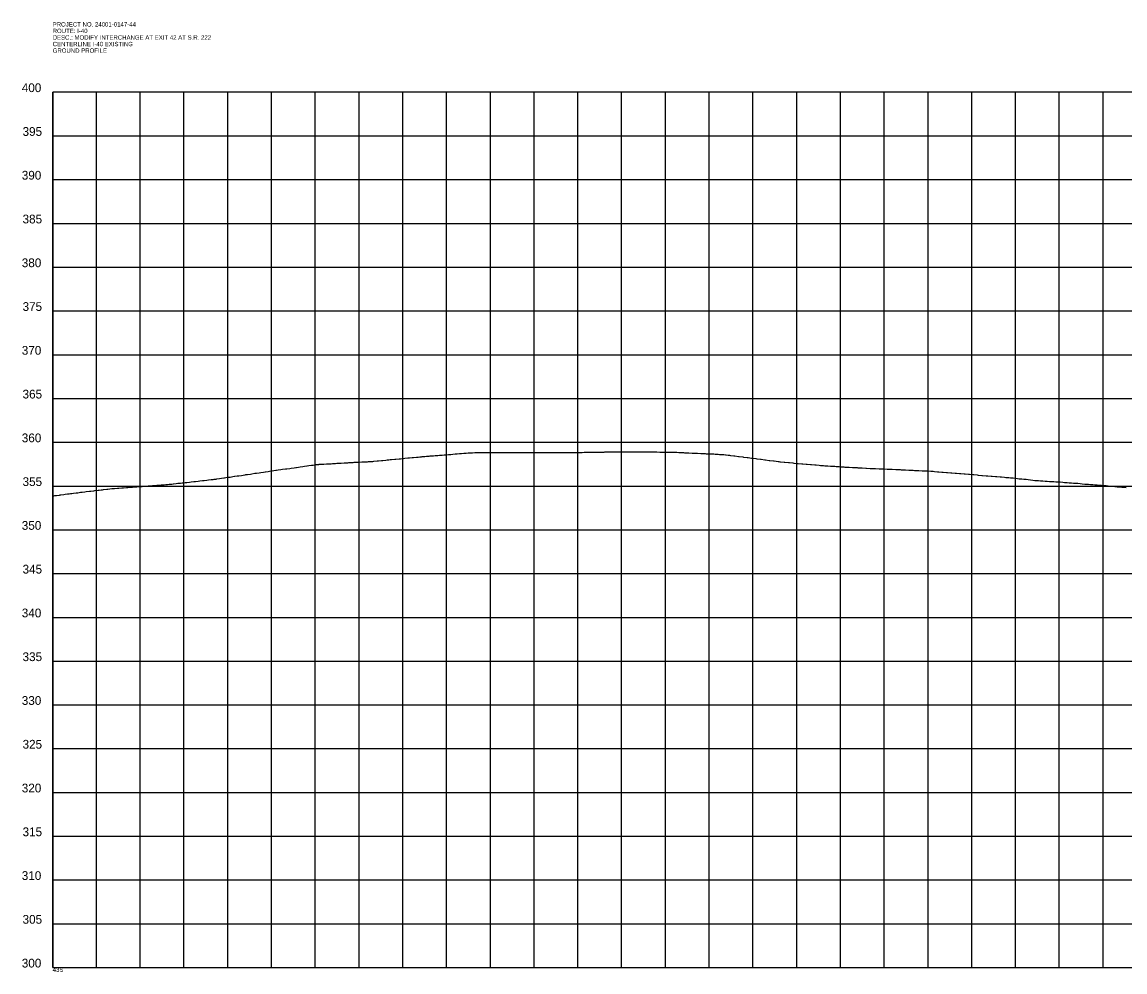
# Model space of a CAD drawing. Extents: x 941041 to 969446, y 397014 to 416764.
# Drawn here: x 960522 to 961781, y 404506 to 405591 of the extents above; entities that cross this region are included whole.
import ezdxf

# ---------------------------------------------------------------- set-up
doc = ezdxf.new("R2010")
doc.units = 0
for name, color, linetype in [('DESIGN - SHEET - Corner Text', 7, 'Continuous'), ('DESIGN - SHEET - Light Grid', 7, 'Continuous'), ('SURVEY - PROFILE - Ground Line with Text', 7, 'Continuous'), ('SURVEY - PROFILE - Project Information and Notes', 7, 'Continuous')]:
    doc.layers.add(name, color=color, linetype=linetype)

msp = doc.modelspace()

# ---------------------------------------------------------------- linework, layer by layer
at = {"layer": 'DESIGN - SHEET - Light Grid'}
for p, q in [((960556.5, 404511), (960556.5, 405511)), ((964906.5, 405511), (960556.5, 405511)), ((960556.5, 405511), (960556.5, 404511)), ((960606.5, 404511), (960606.5, 405511)), ((960656.5, 404511), (960656.5, 405511)), ((960706.5, 404511), (960706.5, 405511)), ((960756.5, 404511), (960756.5, 405511)), ((960806.5, 404511), (960806.5, 405511)), ((960856.5, 404511), (960856.5, 405511)), ((960906.5, 404511), (960906.5, 405511)), ((960956.5, 404511), (960956.5, 405511)), ((961006.5, 404511), (961006.5, 405511)), ((961056.5, 404511), (961056.5, 405511)), ((961106.5, 404511), (961106.5, 405511)), ((961156.5, 404511), (961156.5, 405511)), ((961206.5, 404511), (961206.5, 405511)), ((961256.5, 404511), (961256.5, 405511)), ((961306.5, 404511), (961306.5, 405511)), ((961356.5, 404511), (961356.5, 405511)), ((961406.5, 404511), (961406.5, 405511)), ((961456.5, 404511), (961456.5, 405511)), ((961506.5, 404511), (961506.5, 405511)), ((961556.5, 404511), (961556.5, 405511)), ((961606.5, 404511), (961606.5, 405511)), ((961656.5, 404511), (961656.5, 405511)), ((961706.5, 404511), (961706.5, 405511)), ((961756.5, 404511), (961756.5, 405511)), ((960556.5, 405461), (964906.5, 405461)), ((960556.5, 405411), (964906.5, 405411)), ((960556.5, 405361), (964906.5, 405361)), ((960556.5, 405311), (964906.5, 405311)), ((960556.5, 405261), (964906.5, 405261)), ((960556.5, 405211), (964906.5, 405211)), ((960556.5, 405161), (964906.5, 405161)), ((960556.5, 405111), (964906.5, 405111)), ((960556.5, 405061), (964906.5, 405061)), ((960556.5, 405011), (964906.5, 405011)), ((960556.5, 404961), (964906.5, 404961)), ((960556.5, 404911), (964906.5, 404911)), ((960556.5, 404861), (964906.5, 404861)), ((960556.5, 404811), (964906.5, 404811)), ((960556.5, 404761), (964906.5, 404761)), ((960556.5, 404711), (964906.5, 404711)), ((960556.5, 404661), (964906.5, 404661)), ((960556.5, 404611), (964906.5, 404611)), ((960556.5, 404561), (964906.5, 404561)), ((960556.5, 404511), (964904.1, 404511)), ((960556.5, 404511), (960556.5, 404511)), ((960556.5, 404511), (964906.5, 404511))]:
    msp.add_line(p, q, dxfattribs=at)
at = {"layer": 'SURVEY - PROFILE - Ground Line with Text'}
msp.add_lwpolyline([(960556.5, 405049.6), (960559.1, 405050.1), (960560.7, 405050.2), (960564.1, 405050.7), (960565, 405050.8), (960565.9, 405050.9), (960569.1, 405051.4), (960570.7, 405051.6), (960573.4, 405051.9), (960575.2, 405052.2), (960576.7, 405052.3), (960578.4, 405052.5), (960580.2, 405052.8), (960583.4, 405053.1), (960585.1, 405053.4), (960588.4, 405053.8), (960590, 405054), (960593.4, 405054.4), (960594.9, 405054.6), (960598.4, 405055), (960599.9, 405055.2), (960600.2, 405055.2), (960603.4, 405055.6), (960604.8, 405055.8), (960608.4, 405056.2), (960609.7, 405056.4), (960611.9, 405056.6), (960613.4, 405056.8), (960614.7, 405056.9), (960618.4, 405057.4), (960619.6, 405057.5), (960623.9, 405058), (960625.7, 405058.1), (960627, 405058.2), (960630.7, 405058.5), (960632.1, 405058.6), (960635.4, 405058.9), (960635.7, 405058.9), (960637.3, 405059), (960640.7, 405059.3), (960642.4, 405059.4), (960645.7, 405059.7), (960647.1, 405059.8), (960647.6, 405059.8), (960650.7, 405060), (960652.8, 405060.2), (960655.7, 405060.4), (960657.9, 405060.6), (960658.9, 405060.6), (960660.7, 405060.8), (960663.1, 405060.9), (960665.6, 405061.1), (960668.3, 405061.3), (960670.6, 405061.5), (960673.4, 405061.7), (960675.6, 405061.9), (960678.6, 405062.1), (960680.6, 405062.2), (960682.4, 405062.3), (960683.8, 405062.4), (960685.6, 405062.6), (960686.2, 405062.6), (960687.7, 405062.8), (960689.4, 405063), (960692.7, 405063.3), (960694.1, 405063.5), (960694.5, 405063.5), (960697.7, 405063.9), (960699.5, 405064.1), (960702.7, 405064.4), (960704.5, 405064.6), (960705.8, 405064.8), (960707.7, 405065), (960709.6, 405065.2), (960712.7, 405065.5), (960714.6, 405065.8), (960717.7, 405066.1), (960719.6, 405066.3), (960722.7, 405066.6), (960724.6, 405066.9), (960727.7, 405067.2), (960729.3, 405067.4), (960729.7, 405067.4), (960732.7, 405067.7), (960734.7, 405068), (960737.7, 405068.3), (960739.7, 405068.5), (960741.1, 405068.7), (960742.7, 405068.8), (960743.4, 405069), (960744.2, 405069.1), (960747.1, 405069.5), (960749.2, 405069.8), (960752.2, 405070.3), (960752.8, 405070.4), (960754.2, 405070.6), (960757.2, 405071), (960759.2, 405071.3), (960762.2, 405071.8), (960764.2, 405072.1), (960764.6, 405072.1), (960767.3, 405072.5), (960769.2, 405072.8), (960772.3, 405073.2), (960774.2, 405073.5), (960776.3, 405073.8), (960777.3, 405074), (960779.2, 405074.3), (960782.4, 405074.7), (960784.2, 405075), (960787.4, 405075.5), (960788, 405075.6), (960789.2, 405075.8), (960792.4, 405076.2), (960794.2, 405076.5), (960797.4, 405077), (960799.2, 405077.2), (960799.8, 405077.3), (960802.5, 405077.7), (960804.2, 405078), (960807.3, 405078.4), (960809.1, 405078.7), (960811.5, 405079), (960812.3, 405079.1), (960814.1, 405079.4), (960817.3, 405079.8), (960819.1, 405080.1), (960822.3, 405080.5), (960823.3, 405080.7), (960824.1, 405080.8), (960827.3, 405081.2), (960829.1, 405081.5), (960832.3, 405081.9), (960834.1, 405082.2), (960835, 405082.3), (960837.3, 405082.6), (960839.1, 405082.9), (960842.3, 405083.3), (960844.1, 405083.6), (960846.7, 405084), (960847.3, 405084), (960849.1, 405084.3), (960852.3, 405084.7), (960854.1, 405085), (960857.3, 405085.4), (960858.5, 405085.6), (960859.1, 405085.7), (960860.5, 405085.7), (960861.1, 405085.8), (960864.4, 405085.9), (960866.1, 405086.1), (960869.4, 405086.2), (960870.2, 405086.3), (960871.1, 405086.4), (960874.5, 405086.5), (960876.1, 405086.7), (960879.5, 405086.8), (960881.1, 405087), (960882, 405087), (960884.6, 405087.1), (960886.1, 405087.2), (960889.6, 405087.4), (960891.1, 405087.5), (960893.7, 405087.6), (960894.7, 405087.7), (960896.1, 405087.8), (960899.7, 405087.9), (960901.1, 405088.1), (960904.7, 405088.2), (960905.4, 405088.3), (960906.1, 405088.3), (960909.8, 405088.5), (960911.1, 405088.6), (960914.8, 405088.7), (960916.1, 405088.8), (960917.2, 405088.9), (960919.9, 405089), (960921.3, 405089.1), (960922.2, 405089.2), (960923.4, 405089.3), (960927.2, 405089.7), (960928.5, 405089.8), (960928.9, 405089.8), (960932.2, 405090.2), (960933.5, 405090.3), (960937.2, 405090.7), (960938.6, 405090.8), (960940.7, 405091), (960942.2, 405091.2), (960943.6, 405091.3), (960947.2, 405091.7), (960948.7, 405091.8), (960952.4, 405092.2), (960953.7, 405092.2), (960957.2, 405092.6), (960958.8, 405092.7), (960962.2, 405093.1), (960964.1, 405093.2), (960967.2, 405093.5), (960968.9, 405093.6), (960972.2, 405094), (960974, 405094.1), (960975.9, 405094.3), (960977.2, 405094.5), (960977.9, 405094.5), (960978.6, 405094.6), (960981.8, 405094.8), (960983.6, 405095), (960986.7, 405095.2), (960987.6, 405095.3), (960988.6, 405095.4), (960991.7, 405095.6), (960993.6, 405095.8), (960996.6, 405096), (960998.6, 405096.2), (960999.4, 405096.2), (961001.6, 405096.4), (961003.6, 405096.6), (961006.6, 405096.8), (961008.6, 405097), (961011.1, 405097.2), (961011.5, 405097.2), (961013.6, 405097.4), (961016.5, 405097.6), (961018.7, 405097.7), (961021.4, 405098), (961022.9, 405098.1), (961023.7, 405098.1), (961026.4, 405098.4), (961028.7, 405098.5), (961031.3, 405098.8), (961033.7, 405098.9), (961034.6, 405099), (961036.3, 405099.1), (961038.7, 405099.3), (961039.8, 405099.3), (961040.7, 405099.3), (961043.2, 405099.3), (961045.7, 405099.3), (961046.3, 405099.3), (961048.1, 405099.3), (961050.7, 405099.3), (961053.1, 405099.3), (961055.7, 405099.3), (961058.1, 405099.4), (961060.7, 405099.4), (961062.9, 405099.4), (961065.7, 405099.4), (961067.9, 405099.4), (961069.8, 405099.4), (961070.7, 405099.4), (961072.8, 405099.4), (961075.7, 405099.4), (961077.8, 405099.4), (961080.7, 405099.4), (961081.6, 405099.4), (961082.7, 405099.4), (961085.7, 405099.4), (961087.6, 405099.4), (961090.7, 405099.4), (961092.6, 405099.4), (961093.3, 405099.4), (961095.7, 405099.4), (961097.3, 405099.4), (961099.8, 405099.4), (961102.7, 405099.4), (961105, 405099.4), (961107.6, 405099.4), (961109.8, 405099.4), (961112.5, 405099.4), (961114.8, 405099.4), (961116.8, 405099.4), (961117.4, 405099.4), (961119.8, 405099.4), (961122.4, 405099.4), (961124.8, 405099.4), (961127.3, 405099.4), (961128.5, 405099.4), (961129.8, 405099.4), (961132.2, 405099.4), (961134.8, 405099.4), (961137.1, 405099.4), (961139.8, 405099.4), (961140.3, 405099.4), (961142.1, 405099.4), (961144.8, 405099.4), (961147, 405099.4), (961149.8, 405099.3), (961152, 405099.3), (961154.8, 405099.3), (961155.7, 405099.3), (961156.4, 405099.3), (961159.2, 405099.4), (961161.4, 405099.4), (961163.7, 405099.5), (961164.2, 405099.5), (961166.4, 405099.5), (961169.1, 405099.6), (961171.4, 405099.6), (961174.1, 405099.7), (961175.5, 405099.7), (961176.4, 405099.7), (961179.1, 405099.8), (961181.4, 405099.8), (961184, 405099.8), (961186.4, 405099.8), (961187.2, 405099.9), (961189, 405099.9), (961191.4, 405099.9), (961193.9, 405100), (961196.4, 405100), (961199, 405100), (961201.4, 405100), (961203.8, 405100.1), (961206.9, 405100.1), (961209.3, 405100.1), (961210.7, 405100.1), (961211.9, 405100.1), (961214.4, 405100.1), (961216.8, 405100.1), (961219.5, 405100.1), (961221.8, 405100.1), (961222.5, 405100.1), (961224.6, 405100), (961226.8, 405100.1), (961229.7, 405100), (961231.8, 405100), (961234.2, 405100), (961234.8, 405100), (961236.8, 405100), (961239.9, 405099.9), (961241.7, 405099.9), (961245, 405099.9), (961245.9, 405099.9), (961246.7, 405099.9), (961250.1, 405099.8), (961251.7, 405099.8), (961255.2, 405099.7), (961256.7, 405099.8), (961257.7, 405099.7), (961260.3, 405099.7), (961261.7, 405099.7), (961265.4, 405099.6), (961266.6, 405099.6), (961267.9, 405099.5), (961268.2, 405099.5), (961269.4, 405099.5), (961272, 405099.4), (961273.2, 405099.3), (961277, 405099.2), (961278.2, 405099.1), (961281.2, 405099), (961282, 405098.9), (961283.2, 405098.9), (961287, 405098.7), (961288.2, 405098.6), (961291.9, 405098.5), (961292.9, 405098.4), (961293.2, 405098.4), (961296.9, 405098.3), (961298.2, 405098.2), (961301.9, 405098), (961303.2, 405097.9), (961304.6, 405097.9), (961306.9, 405097.8), (961308.2, 405097.7), (961311.9, 405097.6), (961313.2, 405097.5), (961316.4, 405097.4), (961316.8, 405097.3), (961318.3, 405097.2), (961321.8, 405097.1), (961323.3, 405097), (961325.1, 405096.8), (961326, 405096.7), (961328.1, 405096.4), (961329.6, 405096.2), (961331, 405096), (961334.7, 405095.5), (961336, 405095.4), (961339.9, 405094.9), (961340.9, 405094.7), (961344.8, 405094.2), (961345.9, 405094.1), (961349.8, 405093.6), (961350.9, 405093.4), (961354.9, 405092.9), (961355.9, 405092.8), (961359.9, 405092.3), (961360.9, 405092.2), (961365, 405091.6), (961365.9, 405091.5), (961370, 405091), (961370.9, 405090.9), (961375.1, 405090.3), (961375.9, 405090.2), (961380.1, 405089.7), (961380.9, 405089.6), (961385.2, 405089), (961386, 405088.9), (961387.2, 405088.8), (961388, 405088.8), (961392.2, 405088.3), (961393.1, 405088.3), (961397.2, 405087.8), (961398.1, 405087.8), (961402.2, 405087.4), (961403.2, 405087.3), (961407.2, 405086.9), (961408.3, 405086.9), (961412.2, 405086.4), (961413.4, 405086.4), (961417.2, 405086), (961418.5, 405085.9), (961422.2, 405085.6), (961423.5, 405085.5), (961427.2, 405085.1), (961428.6, 405085.1), (961432.2, 405084.7), (961433.7, 405084.6), (961437.2, 405084.3), (961438.8, 405084.2), (961442.2, 405083.9), (961445, 405083.8), (961446.5, 405083.6), (961450, 405083.5), (961451.5, 405083.3), (961455.1, 405083.2), (961456.5, 405083), (961460.2, 405082.9), (961461.5, 405082.7), (961465.2, 405082.6), (961466.5, 405082.5), (961470.3, 405082.3), (961471.4, 405082.2), (961475.4, 405082), (961476.4, 405081.9), (961480.4, 405081.8), (961481.4, 405081.7), (961485.5, 405081.5), (961486.4, 405081.4), (961490.6, 405081.2), (961491.4, 405081.2), (961495.6, 405081), (961496.4, 405080.9), (961500.7, 405080.8), (961501.4, 405080.7), (961501.8, 405080.7), (961504.8, 405080.6), (961505.5, 405080.5), (961509.8, 405080.3), (961510.6, 405080.3), (961514.8, 405080.1), (961515.6, 405080.1), (961519.8, 405079.9), (961520.7, 405079.8), (961524.8, 405079.7), (961525.8, 405079.6), (961529.7, 405079.4), (961530.9, 405079.4), (961534.7, 405079.2), (961535.9, 405079.1), (961539.7, 405079), (961541, 405078.9), (961544.7, 405078.7), (961546.1, 405078.7), (961549.7, 405078.5), (961551.2, 405078.4), (961554.7, 405078.3), (961556.4, 405078.2), (961559.7, 405078), (961562.4, 405077.8), (961564, 405077.7), (961567.4, 405077.4), (961568.9, 405077.3), (961572.4, 405077), (961573.9, 405076.9), (961577.5, 405076.6), (961578.9, 405076.5), (961582.5, 405076.2), (961583.9, 405076.1), (961587.6, 405075.7), (961588.9, 405075.7), (961592.6, 405075.3), (961593.9, 405075.2), (961597.7, 405074.9), (961598.9, 405074.8), (961602.7, 405074.5), (961603.9, 405074.4), (961607.8, 405074), (961608.9, 405074), (961612.8, 405073.6), (961613.9, 405073.5), (961617.9, 405073.2), (961618.8, 405073.1), (961622.9, 405072.7), (961624, 405072.7), (961624.8, 405072.6), (961628.8, 405072.4), (961629.9, 405072.2), (961633.8, 405072), (961635.1, 405071.8), (961638.8, 405071.6), (961640.3, 405071.4), (961643.8, 405071.2), (961645.4, 405070.9), (961648.8, 405070.7), (961650.6, 405070.5), (961653.8, 405070.2), (961655.7, 405070), (961658.7, 405069.7), (961660.8, 405069.4), (961663.7, 405069.2), (961666, 405068.9), (961668.7, 405068.7), (961671.1, 405068.3), (961673.7, 405068.1), (961676.2, 405067.7), (961678.7, 405067.5), (961680.4, 405067.3), (961682.7, 405067.3), (961685.1, 405067), (961687.7, 405067), (961690.2, 405066.7), (961692.7, 405066.6), (961695.2, 405066.3), (961697.7, 405066.3), (961700.3, 405066), (961702.6, 405065.9), (961705.3, 405065.6), (961707.6, 405065.6), (961710.4, 405065.3), (961712.6, 405065.2), (961715.4, 405064.9), (961717.6, 405064.8), (961720.4, 405064.5), (961722.6, 405064.4), (961725.5, 405064.1), (961727.6, 405064.1), (961730.5, 405063.7), (961732.6, 405063.6), (961735.6, 405063.3), (961737.6, 405063.2), (961739.1, 405063.2), (961739.9, 405063.1), (961742, 405062.8), (961744.9, 405062.7), (961747.1, 405062.4), (961749.9, 405062.3), (961752.2, 405062), (961754.9, 405061.9), (961757.3, 405061.6), (961759.9, 405061.5), (961762.4, 405061.1), (961764.9, 405061), (961767.5, 405060.7), (961769.9, 405060.6), (961772.7, 405060.2), (961774.9, 405060.1), (961777.8, 405059.7), (961779.9, 405059.6), (961783, 405059.2)], dxfattribs=at)

# ---------------------------------------------------------------- texts
at = {"layer": 'DESIGN - SHEET - Corner Text'}
for s, p in [('400', (960521.2, 405511)), ('395', (960522.1, 405461)), ('390', (960521.2, 405411)), ('385', (960522.1, 405361)), ('380', (960521.2, 405311)), ('375', (960522.1, 405261)), ('370', (960521.2, 405211)), ('365', (960522.1, 405161)), ('360', (960521.2, 405111)), ('355', (960522.1, 405061)), ('350', (960521.2, 405011)), ('345', (960522.1, 404961)), ('340', (960521.2, 404911)), ('335', (960522.1, 404861)), ('330', (960521.2, 404811)), ('325', (960522.1, 404761)), ('320', (960521.2, 404711)), ('315', (960522.1, 404661)), ('310', (960521.2, 404611)), ('305', (960522.1, 404561)), ('300', (960521.2, 404511))]:
    msp.add_text(s, height=10, dxfattribs=at).set_placement(p)
at = {"layer": 'DESIGN - SHEET - Light Grid'}
msp.add_text('43S', height=5, dxfattribs=at).set_placement((960556.5, 404506))
at = {"layer": 'SURVEY - PROFILE - Project Information and Notes'}
for s, p in [('PROJECT NO. 24001-0147-44', (960556.5, 405585.9)), ('ROUTE: I-40', (960556.5, 405578.4)), ('DESC.: MODIFY INTERCHANGE AT EXIT 42 AT S.R. 222', (960556.5, 405570.9)), ('CENTERLINE I-40 EXISTING', (960556.5, 405563.4)), ('GROUND PROFILE', (960556.5, 405555.9))]:
    msp.add_text(s, height=4.998, dxfattribs=at).set_placement(p)

doc.saveas('drawing.dxf')
